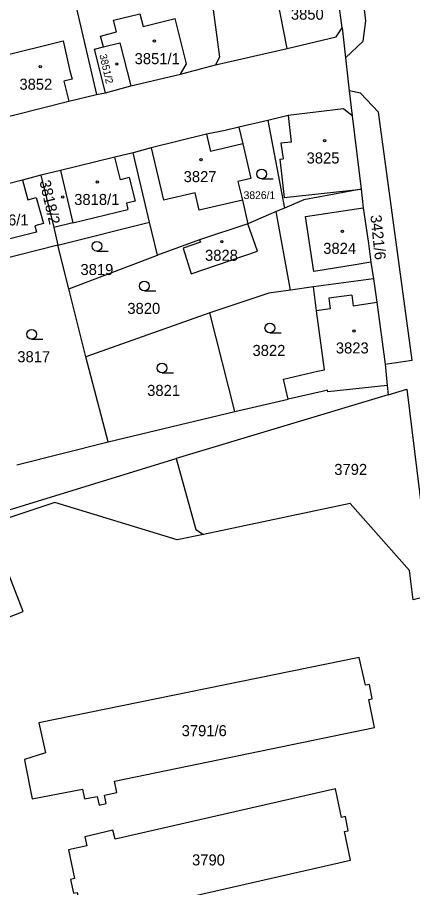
# Model space of a CAD drawing. Extents: x -869103 to -863415, y -1015889 to -1012477.
# Drawn here: x -867053.2 to -866992.3, y -1014741.6 to -1014607.6 of the extents above; entities that cross this region are included whole.
import ezdxf

# ---------------------------------------------------------------- set-up
doc = ezdxf.new("R2010")
doc.units = 0
for name, color, linetype in [('Hranice parcel', 7, 'Continuous'), ('Parcelní čísla', 7, 'Continuous'), ('Vnitřní kresba', 7, 'Continuous'), ('Značky budov', 7, 'Continuous'), ('Značky kultur', 7, 'Continuous')]:
    doc.layers.add(name, color=color, linetype=linetype)

msp = doc.modelspace()

# ---------------------------------------------------------------- linework, layer by layer
at = {"layer": 'Hranice parcel'}
for p, q in [((-867003.18, -1014609.19), (-867002.65, -1014613.81)), ((-867002.65, -1014613.81), (-867002.08, -1014618.88)), ((-867039.63, -1014619.17), (-867035.71, -1014618.14)), ((-867040.98, -1014619.45), (-867039.63, -1014619.17)), ((-867002.08, -1014618.88), (-867001.64, -1014622.74)), ((-867014.61, -1014623.44), (-867019.06, -1014624.49)), ((-867014.61, -1014623.44), (-867012.02, -1014636.94)), ((-867001.64, -1014622.74), (-867000.26, -1014634.05)), ((-867032.81, -1014639.14), (-867035.34, -1014628.42)), ((-867046.55, -1014631.15), (-867049.54, -1014631.88)), ((-867049.54, -1014631.88), (-867047.58, -1014639.96)), ((-867012.02, -1014636.94), (-867013.31, -1014637.49)), ((-867013.31, -1014637.49), (-867017.67, -1014639.35)), ((-867011.14, -1014649.59), (-867013.31, -1014637.49)), ((-867047.58, -1014639.96), (-867046.92, -1014642.67)), ((-867046.92, -1014642.67), (-867032.81, -1014639.14)), ((-867031.61, -1014644.21), (-867032.81, -1014639.14)), ((-867017.67, -1014639.35), (-867025.11, -1014641.83)), ((-867046.92, -1014642.67), (-867060.97, -1014646.18)), ((-867045.26, -1014649.41), (-867046.92, -1014642.67)), ((-867025.11, -1014641.83), (-867031.61, -1014644.21)), ((-867045.26, -1014649.41), (-867031.61, -1014644.21)), ((-866998.33, -1014647.83), (-867007.59, -1014649.1)), ((-867042.64, -1014659.87), (-867045.26, -1014649.41)), ((-867007.59, -1014649.1), (-867011.14, -1014649.59)), ((-867023.53, -1014653.06), (-867042.64, -1014659.87)), ((-867019.71, -1014668.28), (-867023.53, -1014653.06)), ((-867039.19, -1014672.95), (-867042.64, -1014659.87)), ((-866996.55, -1014660.99), (-866996.25, -1014664.25)), ((-866996.25, -1014664.25), (-867005.38, -1014665.26)), ((-866996.25, -1014664.25), (-866996.11, -1014665.72)), ((-867006.23, -1014665.19), (-867011.49, -1014666.4)), ((-866996.11, -1014665.72), (-866993.22, -1014664.85)), ((-866996.11, -1014665.72), (-867028.71, -1014675.53)), ((-867019.71, -1014668.28), (-867011.49, -1014666.4)), ((-867039.19, -1014672.95), (-867019.71, -1014668.28)), ((-867053.24, -1014676.48), (-867039.19, -1014672.95))]:
    msp.add_line(p, q, dxfattribs=at)
for points in [[(-867002.65, -1014613.81), (-866999.94, -1014611.26), (-866999.5, -1014608.12), (-867006.64, -1014546.99), (-867011.01, -1014547.54)], [(-867003.18, -1014609.19), (-867003.71, -1014604.96), (-867003.94, -1014603.25), (-867004.46, -1014599.65)], [(-867040.26, -1014604.99), (-867043.39, -1014605.81), (-867044.11, -1014606), (-867040.98, -1014619.45)], [(-867023.36, -1014604.03), (-867022.04, -1014613.69), (-867022.68, -1014614.9)], [(-867022.68, -1014614.9), (-867011.66, -1014612.34), (-867004.11, -1014610.59), (-867003.18, -1014609.19)], [(-867039.63, -1014619.17), (-867041.3, -1014612.45), (-867039.91, -1014612.11), (-867037.41, -1014611.49), (-867035.71, -1014618.14)], [(-867035.71, -1014618.14), (-867028.06, -1014616.3), (-867022.68, -1014614.9)], [(-867060.48, -1014624.33), (-867059.39, -1014623.99), (-867053.54, -1014622.56), (-867045.23, -1014620.47), (-867040.98, -1014619.45)], [(-866996.55, -1014660.99), (-866992.41, -1014660.39), (-866997.55, -1014622.17), (-867000.34, -1014619.26), (-867002.08, -1014618.88)], [(-867001.64, -1014622.74), (-867002.95, -1014621.65), (-867011.5, -1014622.7), (-867014.61, -1014623.44)], [(-867019.06, -1014624.49), (-867021.16, -1014624.98), (-867024.05, -1014625.58), (-867032.56, -1014627.68), (-867035.34, -1014628.42)], [(-867019.06, -1014624.49), (-867018.46, -1014627.05), (-867017.21, -1014632.4), (-867019.21, -1014632.87), (-867018.53, -1014635.71), (-867017.67, -1014639.35)], [(-867035.34, -1014628.42), (-867038.16, -1014629.09), (-867046.55, -1014631.15)], [(-867049.54, -1014631.88), (-867052.4, -1014632.64), (-867060.88, -1014634.81)], [(-867046.55, -1014631.15), (-867044.61, -1014639.22), (-867047.58, -1014639.96)], [(-867000.26, -1014634.05), (-867009.07, -1014635.69), (-867012.02, -1014636.94)], [(-867000.26, -1014634.05), (-866999.95, -1014636.89), (-866999.13, -1014642.39), (-866998.75, -1014645.29), (-866998.33, -1014647.83)], [(-867025.11, -1014641.83), (-867024.98, -1014642.22), (-867027.66, -1014643.12), (-867026.44, -1014647.06), (-867016.22, -1014643.59), (-867017.67, -1014639.35)], [(-866998.33, -1014647.83), (-866997.84, -1014651.46), (-866996.55, -1014660.99)], [(-867011.49, -1014666.4), (-867012.2, -1014663.3), (-867006.94, -1014662.09), (-867005.9, -1014661.87), (-867007.1, -1014652.78), (-867007.59, -1014649.1)], [(-867011.14, -1014649.59), (-867014.46, -1014650.05), (-867023.53, -1014653.06)], [(-867005.38, -1014665.26), (-867005.42, -1014665), (-867006.23, -1014665.19)], [(-866993.22, -1014664.85), (-866989.3, -1014696.58), (-866992.26, -1014697.3)], [(-867098.08, -1014693.42), (-867095.46, -1014693.05), (-867053.92, -1014683.29), (-867028.71, -1014675.53)], [(-867028.71, -1014675.53), (-867025.71, -1014686.48), (-867024.54, -1014687.23)], [(-867024.54, -1014687.23), (-867028.55, -1014688.07), (-867047.43, -1014682.28), (-867093.19, -1014697.47)], [(-866992.26, -1014697.3), (-866992.8, -1014692.75), (-867001.92, -1014682.46), (-867024.54, -1014687.23)], [(-867078.16, -1014695.11), (-867078.45, -1014695.22), (-867078.29, -1014695.62), (-867095.92, -1014702.49), (-867091.44, -1014714.42), (-867073.78, -1014707.51), (-867073.59, -1014707.99), (-867072.99, -1014707.74), (-867073.18, -1014707.27), (-867052.29, -1014699.09), (-867056.88, -1014687.27), (-867078, -1014695.5), (-867078.16, -1014695.11)], [(-867039.5, -1014728.67), (-867039.75, -1014727.38), (-867037.87, -1014726.99), (-867038.22, -1014725.24), (-866998.17, -1014716.98), (-866999.08, -1014712.65), (-866998.53, -1014712.53), (-866998.98, -1014710.34), (-866999.55, -1014710.45), (-867000.54, -1014706.16), (-867049.86, -1014716.26), (-867048.82, -1014720.84), (-867052.07, -1014721.86), (-867052.01, -1014722.26), (-867050.91, -1014727.95), (-867043.16, -1014726.47), (-867042.83, -1014727.95), (-867040.89, -1014727.6), (-867040.59, -1014728.93), (-867039.5, -1014728.67)], [(-867004.18, -1014726.4), (-867038.13, -1014734.18), (-867038.45, -1014732.77), (-867042.78, -1014733.79), (-867042.47, -1014735.17), (-867045.3, -1014735.82), (-867044.4, -1014740.23), (-867044.98, -1014740.35), (-867044.54, -1014742.48), (-867043.97, -1014742.36), (-867043.07, -1014746.77), (-867001.89, -1014737.4)], [(-867001.89, -1014737.4), (-867002.81, -1014732.99), (-867002.22, -1014732.87), (-867002.67, -1014730.68), (-867003.26, -1014730.8), (-867004.18, -1014726.4)]]:
    msp.add_lwpolyline(points, dxfattribs=at)
at = {"layer": 'Vnitřní kresba'}
for p, q in [((-867011.66, -1014612.34), (-867013.9, -1014600.89)), ((-867038.37, -1014608), (-867034.31, -1014607)), ((-867034.31, -1014607), (-867033.83, -1014608.96)), ((-867033.83, -1014608.96), (-867028.87, -1014607.75)), ((-867027.14, -1014614.74), (-867028.87, -1014607.75)), ((-867037.89, -1014609.82), (-867038.37, -1014608)), ((-867040.36, -1014610.47), (-867037.89, -1014609.82)), ((-867039.91, -1014612.11), (-867040.36, -1014610.47)), ((-867055.81, -1014613.59), (-867046.1, -1014611.2)), ((-867046.1, -1014611.2), (-867045.08, -1014615.79)), ((-867045.08, -1014615.79), (-867044.75, -1014617.07)), ((-867028.06, -1014616.3), (-867027.14, -1014614.74)), ((-867044.75, -1014617.07), (-867046.01, -1014617.39)), ((-867046.01, -1014617.39), (-867045.23, -1014620.47)), ((-867011.5, -1014622.7), (-867011, -1014626.78)), ((-867024.05, -1014625.58), (-867023.44, -1014628.21)), ((-867032.56, -1014627.68), (-867030.67, -1014635.74)), ((-867018.46, -1014627.05), (-867023.44, -1014628.21)), ((-867011, -1014626.78), (-867012.59, -1014626.97)), ((-867012.59, -1014626.97), (-867012.27, -1014629.35)), ((-867037.3, -1014632.57), (-867038.16, -1014629.09)), ((-867012.74, -1014629.41), (-867012.27, -1014629.35)), ((-867012.74, -1014629.41), (-867012.09, -1014635.34)), ((-867052.4, -1014632.64), (-867051.58, -1014635.68)), ((-867035.94, -1014632.23), (-867037.3, -1014632.57)), ((-867035.94, -1014632.23), (-867035.03, -1014635.87)), ((-867025.8, -1014634.6), (-867030.67, -1014635.74)), ((-867025.18, -1014637.27), (-867025.8, -1014634.6)), ((-867012.09, -1014635.34), (-867000.26, -1014634.05)), ((-867051.58, -1014635.68), (-867050.3, -1014635.33)), ((-867050.3, -1014635.33), (-867049.16, -1014639.31)), ((-867035.03, -1014635.87), (-867036.39, -1014636.2)), ((-867018.53, -1014635.71), (-867025.18, -1014637.27)), ((-867044.61, -1014639.22), (-867036.15, -1014637.19)), ((-867036.39, -1014636.2), (-867036.15, -1014637.19)), ((-867008.81, -1014638.23), (-866999.95, -1014636.89)), ((-867007.53, -1014646.69), (-867008.81, -1014638.23)), ((-867049.16, -1014639.31), (-867050.49, -1014639.67)), ((-867050.49, -1014639.67), (-867050.22, -1014640.67)), ((-867050.22, -1014640.67), (-867057.64, -1014642.48)), ((-866998.75, -1014645.29), (-867001.15, -1014645.67)), ((-867001.15, -1014645.67), (-867007.53, -1014646.69)), ((-867001.7, -1014650.34), (-867005.24, -1014650.84)), ((-867005.24, -1014650.84), (-867005, -1014652.48)), ((-867001.7, -1014650.34), (-867001.47, -1014651.98)), ((-867001.47, -1014651.98), (-866997.84, -1014651.46)), ((-867005, -1014652.48), (-867007.1, -1014652.78))]:
    msp.add_line(p, q, dxfattribs=at)
at = {"layer": 'Značky budov'}
for centre in [(-867032.08, -1014611.22), (-867037.86, -1014614.75), (-867049.65, -1014615.18), (-867005.88, -1014626.55), (-867024.89, -1014629.48), (-867040.88, -1014632.94), (-867046.18, -1014635.23), (-867003.14, -1014640.54), (-867021.69, -1014642.1), (-867001.35, -1014655.88)]:
    msp.add_circle(centre, 0.175, dxfattribs=at)
at = {"layer": 'Značky kultur'}
for p, q in [((-867015.55, -1014632.46), (-867013.8, -1014632.46)), ((-867040.93, -1014643.57), (-867039.18, -1014643.57)), ((-867033.61, -1014649.7), (-867031.86, -1014649.7)), ((-867014.3, -1014656.17), (-867012.55, -1014656.17)), ((-867050.98, -1014657.14), (-867049.23, -1014657.14)), ((-867030.89, -1014662.33), (-867029.14, -1014662.33))]:
    msp.add_line(p, q, dxfattribs=at)
for centre in [(-867015.55, -1014631.71), (-867040.93, -1014642.82), (-867033.61, -1014648.95), (-867014.3, -1014655.42), (-867050.98, -1014656.39), (-867030.89, -1014661.58)]:
    msp.add_circle(centre, 0.75, dxfattribs=at)

# ---------------------------------------------------------------- texts
at = {"layer": 'Parcelní čísla'}
for s, height, p in [('3850', 1.7, (-867011.06, -1014607.93)), ('3851/1', 1.7, (-867035.12, -1014614.78)), ('3852', 1.7, (-867052.86, -1014618.72)), ('3825', 1.7, (-867008.64, -1014630.08)), ('3827', 1.7, (-867027.57, -1014632.95)), ('3818/1', 1.7, (-867044.42, -1014636.47)), ('3826/1', 1.19, (-867018.34, -1014635.55)), ('3816/1', 1.7, (-867058.4, -1014639.62)), ('3824', 1.7, (-867006.08, -1014644)), ('3828', 1.7, (-867024.28, -1014645.07)), ('3819', 1.7, (-867043.46, -1014647.26)), ('3820', 1.7, (-867036.24, -1014653.25)), ('3822', 1.7, (-867016.97, -1014659.72)), ('3823', 1.7, (-867004.14, -1014659.34)), ('3817', 1.7, (-867053.18, -1014660.69)), ('3821', 1.7, (-867033.19, -1014665.88)), ('3792', 1.7, (-867004.38, -1014678.05)), ('3791/6', 1.7, (-867027.88, -1014718.29)), ('3790', 1.7, (-867026.28, -1014738.2))]:
    msp.add_text(s, height=height, dxfattribs=at).set_placement(p)
for s, height, rotation, p in [('3851/2', 1.139, 283, (-867040.55, -1014613.35)), ('3818/2', 1.7, 283, (-867049.78, -1014632.83)), ('3421/6', 1.7, 276, (-866998.83, -1014638.08))]:
    msp.add_text(s, height=height, rotation=rotation, dxfattribs=at).set_placement(p)

doc.saveas('drawing.dxf')
